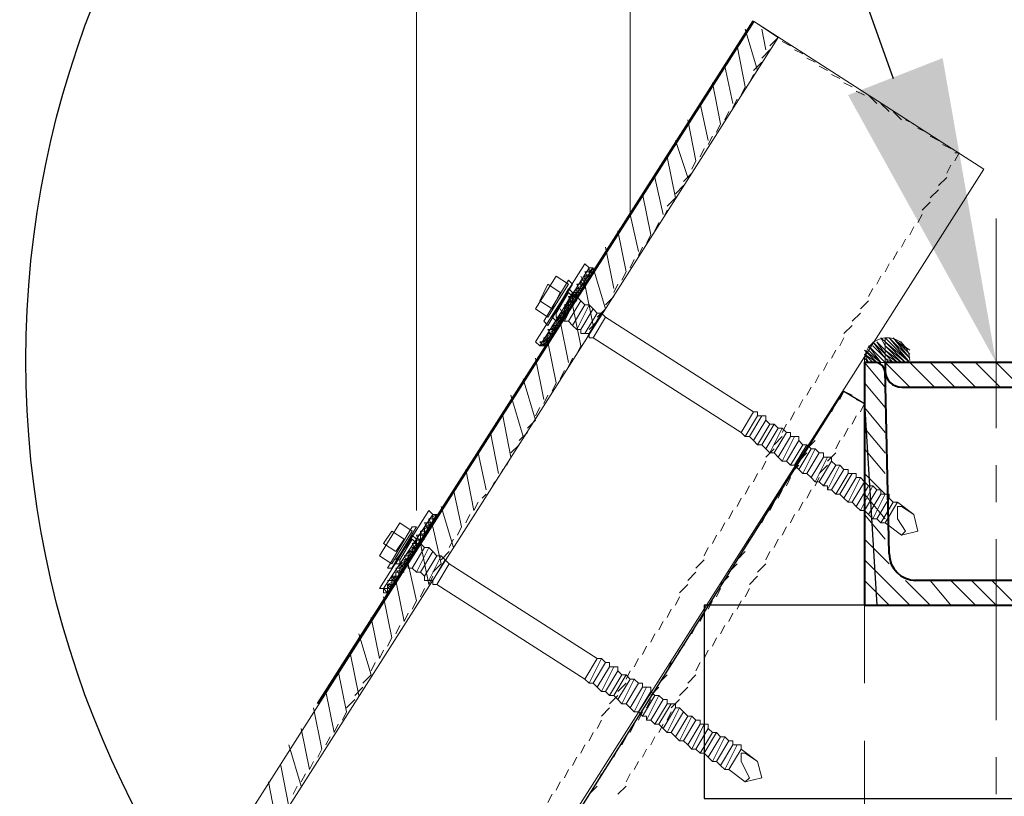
# Model space of a CAD drawing. Header units: millimetres. Extents: x 2063114 to 14983986, y -126020516 to 213791.
# Tile 299 of 656: x 2372117 to 2372741, y -1184413 to -1183921. Entities that reach past the tile are written whole.
import ezdxf

# ---------------------------------------------------------------- set-up
doc = ezdxf.new("R2010")
doc.units = ezdxf.units.MM
doc.layers.add('PDF2_Geometry', color=7, linetype='Continuous')
doc.layers.add('PDF2_Solid Fills', color=7, linetype='Continuous')

msp = doc.modelspace()

# ---------------------------------------------------------------- linework, layer by layer
at = {"layer": 'PDF2_Geometry', "linetype": 'ByBlock', "lineweight": 25}
for points in [[(2372032.08664, -1182891.79307), (2372290.18649, -1182891.79307), (2372670.81859, -1183958.08436)], [(2370418.31082, -1187675.765), (2372639.53376, -1184156.22162), (2372652.56911, -1184164.04283), (2372660.39031, -1184291.78922)]]:
    msp.add_lwpolyline(points, dxfattribs=at)
at = {"layer": 'PDF2_Geometry', "linetype": 'ByBlock', "lineweight": 13}
for points in [[(2372503.96616, -1184044.11765), (2372503.96616, -1183168.1424), (2372368.39857, -1183168.1424), (2372368.39857, -1184231.82663)], [(2372597.82065, -1183932.01367), (2372592.60651, -1183937.22781)], [(2372605.64186, -1183937.22781), (2372600.42772, -1183934.62074)], [(2372592.60651, -1183939.83488), (2372587.39238, -1183945.04902)], [(2372613.46307, -1183942.44195), (2372608.24893, -1183939.83488)], [(2372587.39238, -1183947.65609), (2372582.17824, -1183952.87022)], [(2372621.28428, -1183947.65609), (2372616.07014, -1183945.04902)], [(2372629.10548, -1183952.87022), (2372623.89134, -1183950.26316)], [(2372582.17824, -1183955.47729), (2372579.57117, -1183960.69143)], [(2372636.92669, -1183958.08436), (2372631.71255, -1183955.47729)], [(2372644.7479, -1183963.2985), (2372639.53376, -1183960.69143)], [(2372576.9641, -1183963.2985), (2372574.35703, -1183968.51264)], [(2372652.56911, -1183968.51264), (2372647.35497, -1183965.90557)], [(2372571.74996, -1183971.11971), (2372569.14289, -1183976.33385)], [(2372660.39031, -1183973.72678), (2372655.17617, -1183968.51264)], [(2372668.21152, -1183978.94092), (2372662.99738, -1183973.72678)], [(2372566.53582, -1183978.94092), (2372563.92875, -1183984.15506)], [(2372676.03273, -1183984.15506), (2372670.81859, -1183978.94092)], [(2372683.85394, -1183986.76212), (2372678.6398, -1183984.15506)], [(2372561.32168, -1183986.76212), (2372558.71461, -1183991.97626)], [(2372691.67514, -1183991.97626), (2372686.461, -1183989.36919)], [(2372556.10755, -1183994.58333), (2372553.50048, -1183999.79747)], [(2372699.49635, -1183997.1904), (2372694.28221, -1183994.58333)], [(2372550.89341, -1184002.40454), (2372548.28634, -1184007.61868)], [(2372707.31756, -1184002.40454), (2372702.10342, -1183999.79747)], [(2372709.92463, -1184010.22575), (2372712.5317, -1184005.01161), (2372709.92463, -1184005.01161)], [(2372545.67927, -1184010.22575), (2372543.0722, -1184015.43989)], [(2372704.71049, -1184018.04695), (2372707.31756, -1184012.83282)], [(2372543.0722, -1184018.04695), (2372537.85806, -1184023.26109)], [(2372699.49635, -1184025.86816), (2372704.71049, -1184020.65402)], [(2372537.85806, -1184025.86816), (2372532.64392, -1184031.0823)], [(2372694.28221, -1184033.68937), (2372699.49635, -1184028.47523)], [(2372532.64392, -1184033.68937), (2372527.42978, -1184038.90351)], [(2372689.06807, -1184041.51058), (2372694.28221, -1184036.29644)], [(2372527.42978, -1184041.51058), (2372524.82272, -1184046.72472)], [(2372686.461, -1184049.33178), (2372689.06807, -1184044.11765)], [(2372522.21565, -1184049.33178), (2372519.60858, -1184054.54592)], [(2372681.24687, -1184057.15299), (2372683.85394, -1184051.93885)], [(2372517.00151, -1184057.15299), (2372514.39444, -1184062.36713)], [(2372676.03273, -1184064.9742), (2372678.6398, -1184059.76006)], [(2372511.78737, -1184064.9742), (2372509.1803, -1184070.18834)], [(2372670.81859, -1184072.79541), (2372673.42566, -1184067.58127)], [(2372506.57323, -1184072.79541), (2372503.96616, -1184078.00955)], [(2372665.60445, -1184080.61661), (2372668.21152, -1184075.40248)], [(2372501.35909, -1184080.61661), (2372498.75202, -1184085.83075)], [(2372660.39031, -1184088.43782), (2372662.99738, -1184083.22368)], [(2372496.14495, -1184088.43782), (2372493.53789, -1184093.65196)], [(2372655.17617, -1184096.25903), (2372657.78324, -1184091.04489)], [(2372493.53789, -1184096.25903), (2372488.32375, -1184101.47317)], [(2372649.96204, -1184104.08024), (2372655.17617, -1184098.8661)], [(2372488.32375, -1184104.08024), (2372483.10961, -1184109.29438)], [(2372644.7479, -1184111.90144), (2372649.96204, -1184106.68731)], [(2372483.10961, -1184111.90144), (2372477.89547, -1184117.11558)], [(2372639.53376, -1184119.72265), (2372644.7479, -1184114.50851)], [(2372477.89547, -1184119.72265), (2372475.2884, -1184124.93679)], [(2372636.92669, -1184127.54386), (2372639.53376, -1184122.32972)], [(2372472.68133, -1184127.54386), (2372470.07426, -1184132.758)], [(2372631.71255, -1184135.36507), (2372634.31962, -1184130.15093)], [(2372467.46719, -1184135.36507), (2372464.86012, -1184140.57921)], [(2372626.49841, -1184143.18627), (2372629.10548, -1184137.97214)], [(2372462.25306, -1184143.18627), (2372459.64599, -1184148.40041)], [(2372621.28428, -1184151.00748), (2372623.89134, -1184145.79334)], [(2372457.03892, -1184151.00748), (2372454.43185, -1184156.22162)], [(2372616.07014, -1184158.82869), (2372618.67721, -1184153.61455)], [(2372451.82478, -1184158.82869), (2372449.21771, -1184164.04283)], [(2372610.856, -1184166.6499), (2372613.46307, -1184161.43576)], [(2372446.61064, -1184166.6499), (2372444.00357, -1184171.86404)], [(2372605.64186, -1184174.4711), (2372608.24893, -1184169.25697)], [(2372444.00357, -1184174.4711), (2372438.78943, -1184179.68524)], [(2372600.42772, -1184182.29231), (2372603.03479, -1184177.07817)], [(2372438.78943, -1184182.29231), (2372433.57529, -1184187.50645)], [(2372595.21358, -1184190.11352), (2372600.42772, -1184184.89938)], [(2372433.57529, -1184190.11352), (2372428.36116, -1184195.32766)], [(2372428.36116, -1184197.93473), (2372425.75409, -1184203.14887)], [(2372589.99945, -1184197.93473), (2372595.21358, -1184192.72059)], [(2372587.39238, -1184205.75593), (2372589.99945, -1184200.5418)], [(2372423.14702, -1184205.75593), (2372420.53995, -1184210.97007)], [(2372582.17824, -1184213.57714), (2372584.78531, -1184208.363)], [(2372417.93288, -1184213.57714), (2372415.32581, -1184218.79128)], [(2372576.9641, -1184221.39835), (2372579.57117, -1184216.18421)], [(2372412.71874, -1184221.39835), (2372410.11167, -1184224.00542)], [(2372407.5046, -1184226.61249), (2372404.89753, -1184231.82663)], [(2372571.74996, -1184229.21956), (2372574.35703, -1184224.00542)], [(2372402.29046, -1184234.4337), (2372399.6834, -1184239.64783)], [(2372566.53582, -1184237.04076), (2372569.14289, -1184231.82663)], [(2372397.07633, -1184242.2549), (2372394.46926, -1184247.46904)], [(2372561.32168, -1184244.86197), (2372563.92875, -1184239.64783)], [(2372556.10755, -1184252.68318), (2372558.71461, -1184247.46904)], [(2372391.86219, -1184250.07611), (2372389.25512, -1184255.29025)], [(2372389.25512, -1184257.89732), (2372384.04098, -1184263.11146)], [(2372550.89341, -1184260.50439), (2372553.50048, -1184255.29025)], [(2372384.04098, -1184265.71853), (2372378.82684, -1184270.93266)], [(2372545.67927, -1184268.32559), (2372550.89341, -1184263.11146)], [(2372378.82684, -1184273.53973), (2372376.21977, -1184278.75387)], [(2372540.46513, -1184276.1468), (2372545.67927, -1184270.93266)], [(2372535.25099, -1184283.96801), (2372540.46513, -1184278.75387)], [(2372373.6127, -1184281.36094), (2372371.00563, -1184286.57508)], [(2372368.39857, -1184289.18215), (2372365.7915, -1184294.39629)], [(2372532.64392, -1184291.78922), (2372535.25099, -1184286.57508)], [(2372363.18443, -1184297.00336), (2372360.57736, -1184302.21749)], [(2372527.42978, -1184299.61042), (2372530.03685, -1184294.39629)], [(2372357.97029, -1184304.82456), (2372355.36322, -1184310.0387)], [(2372522.21565, -1184307.43163), (2372524.82272, -1184302.21749)], [(2372517.00151, -1184315.25284), (2372519.60858, -1184310.0387)], [(2372352.75615, -1184312.64577), (2372350.14908, -1184317.85991)], [(2372347.54201, -1184320.46698), (2372344.93494, -1184325.68112)], [(2372511.78737, -1184323.07405), (2372514.39444, -1184317.85991)], [(2372342.32787, -1184328.28819), (2372339.7208, -1184333.50232)], [(2372506.57323, -1184330.89525), (2372509.1803, -1184325.68112)], [(2372339.7208, -1184336.10939), (2372334.50667, -1184341.32353)], [(2372501.35909, -1184338.71646), (2372503.96616, -1184333.50232)], [(2372496.14495, -1184346.53767), (2372501.35909, -1184341.32353)], [(2372334.50667, -1184343.9306), (2372329.29253, -1184349.14474)], [(2372329.29253, -1184351.75181), (2372324.07839, -1184356.96595)], [(2372490.93082, -1184354.35888), (2372496.14495, -1184349.14474)], [(2372324.07839, -1184359.57302), (2372321.47132, -1184364.78715)], [(2372485.71668, -1184362.18009), (2372490.93082, -1184356.96595)], [(2372318.86425, -1184367.39422), (2372316.25718, -1184372.60836)], [(2372483.10961, -1184370.00129), (2372485.71668, -1184364.78715)], [(2372477.89547, -1184377.8225), (2372480.50254, -1184372.60836)], [(2372313.65011, -1184375.21543), (2372311.04304, -1184380.42957)], [(2372308.43597, -1184383.03664), (2372305.82891, -1184388.25078)], [(2372472.68133, -1184385.64371), (2372475.2884, -1184380.42957)], [(2372303.22184, -1184390.85785), (2372300.61477, -1184396.07198)], [(2372467.46719, -1184393.46492), (2372470.07426, -1184388.25078)], [(2372298.0077, -1184398.67905), (2372295.40063, -1184403.89319)], [(2372462.25306, -1184401.28612), (2372464.86012, -1184396.07198)], [(2372457.03892, -1184409.10733), (2372459.64599, -1184403.89319)], [(2372292.79356, -1184406.50026), (2372290.18649, -1184411.7144)], [(2372451.82478, -1184416.92854), (2372454.43185, -1184411.7144)]]:
    msp.add_lwpolyline(points, dxfattribs=at)
for points in [[(2372582.17824, -1183921.58539), (2370267.12254, -1187558.44689), (2370413.08582, -1187654.90845), (2372728.17411, -1184015.43989)], [(2372582.17824, -1183921.58539), (2370267.12254, -1187558.44689), (2370282.73236, -1187568.87517), (2372597.82065, -1183932.01367)]]:
    msp.add_lwpolyline(points, close=True, dxfattribs=at)
at = {"layer": 'PDF2_Geometry', "linetype": 'ByBlock', "lineweight": 60}
msp.add_lwpolyline([(2372582.17824, -1183921.58539), (2372305.82891, -1184354.35888)], dxfattribs=at)
at = {"layer": 'PDF2_Geometry', "linetype": 'ByBlock', "lineweight": 0}
for points in [[(2372584.78531, -1183952.87022), (2372576.9641, -1183926.79953)], [(2372589.99945, -1183939.83488), (2372587.39238, -1183926.79953)], [(2372576.9641, -1183963.2985), (2372571.74996, -1183937.22781)], [(2372569.14289, -1183973.72678), (2372563.92875, -1183950.26316)], [(2372561.32168, -1183986.76212), (2372556.10755, -1183960.69143)], [(2372553.50048, -1183997.1904), (2372548.28634, -1183973.72678)], [(2372545.67927, -1184010.22575), (2372540.46513, -1183984.15506)], [(2372540.46513, -1184020.65402), (2372532.64392, -1183997.1904)], [(2372532.64392, -1184033.68937), (2372527.42978, -1184007.61868)], [(2372524.82272, -1184044.11765), (2372519.60858, -1184020.65402)], [(2372517.00151, -1184057.15299), (2372511.78737, -1184031.0823)], [(2372509.1803, -1184067.58127), (2372503.96616, -1184044.11765)], [(2372501.35909, -1184080.61661), (2372496.14495, -1184054.54592)], [(2372493.53789, -1184091.04489), (2372488.32375, -1184064.9742)], [(2372477.89547, -1184078.00955), (2372480.50254, -1184078.00955), (2372477.89547, -1184080.61661)], [(2372488.32375, -1184104.08024), (2372480.50254, -1184078.00955), (2372480.50254, -1184080.61661)], [(2372480.50254, -1184114.50851), (2372475.2884, -1184088.43782), (2372470.07426, -1184091.04489), (2372472.68133, -1184091.04489), (2372467.46719, -1184093.65196), (2372472.68133, -1184093.65196), (2372470.07426, -1184088.43782), (2372475.2884, -1184088.43782), (2372472.68133, -1184088.43782), (2372472.68133, -1184091.04489), (2372472.68133, -1184085.83075), (2372475.2884, -1184091.04489)], [(2372472.68133, -1184085.83075), (2372475.2884, -1184085.83075), (2372475.2884, -1184083.22368), (2372475.2884, -1184088.43782), (2372472.68133, -1184083.22368)], [(2372472.68133, -1184127.54386), (2372467.46719, -1184101.47317), (2372462.25306, -1184101.47317), (2372467.46719, -1184098.8661), (2372464.86012, -1184098.8661), (2372470.07426, -1184098.8661), (2372467.46719, -1184093.65196), (2372470.07426, -1184096.25903), (2372470.07426, -1184091.04489), (2372470.07426, -1184093.65196), (2372467.46719, -1184096.25903), (2372470.07426, -1184096.25903), (2372464.86012, -1184096.25903), (2372467.46719, -1184101.47317), (2372467.46719, -1184096.25903)], [(2372464.86012, -1184093.65196), (2372457.03892, -1184106.68731), (2372464.86012, -1184093.65196)], [(2372467.46719, -1184093.65196), (2372467.46719, -1184098.8661)], [(2372459.64599, -1184106.68731), (2372462.25306, -1184106.68731), (2372462.25306, -1184104.08024), (2372462.25306, -1184109.29438), (2372459.64599, -1184104.08024)], [(2372464.86012, -1184137.97214), (2372459.64599, -1184111.90144), (2372457.03892, -1184109.29438), (2372459.64599, -1184114.50851), (2372454.43185, -1184114.50851), (2372459.64599, -1184111.90144), (2372457.03892, -1184111.90144), (2372459.64599, -1184109.29438)], [(2372457.03892, -1184109.29438), (2372462.25306, -1184109.29438), (2372457.03892, -1184109.29438)], [(2372459.64599, -1184106.68731), (2372459.64599, -1184111.90144), (2372459.64599, -1184106.68731)], [(2372451.82478, -1184117.11558), (2372454.43185, -1184122.32972), (2372451.82478, -1184117.11558)], [(2372451.82478, -1184117.11558), (2372457.03892, -1184117.11558), (2372451.82478, -1184119.72265), (2372454.43185, -1184119.72265), (2372451.82478, -1184119.72265)], [(2372454.43185, -1184119.72265), (2372449.21771, -1184122.32972), (2372454.43185, -1184122.32972)], [(2372662.99738, -1184122.32972), (2372665.60445, -1184124.93679), (2372665.60445, -1184122.32972), (2372665.60445, -1184124.93679), (2372681.24687, -1184137.97214), (2372665.60445, -1184124.93679), (2372678.6398, -1184137.97214), (2372665.60445, -1184127.54386), (2372678.6398, -1184137.97214)], [(2372665.60445, -1184137.97214), (2372665.60445, -1184122.32972), (2372665.60445, -1184137.97214), (2372668.21152, -1184137.97214), (2372665.60445, -1184135.36507), (2372668.21152, -1184137.97214)], [(2372668.21152, -1184122.32972), (2372681.24687, -1184135.36507), (2372670.81859, -1184122.32972), (2372681.24687, -1184135.36507)], [(2372670.81859, -1184122.32972), (2372681.24687, -1184132.758), (2372673.42566, -1184124.93679), (2372681.24687, -1184130.15093)], [(2372446.61064, -1184127.54386), (2372451.82478, -1184124.93679), (2372446.61064, -1184124.93679), (2372449.21771, -1184127.54386)], [(2372457.03892, -1184151.00748), (2372451.82478, -1184124.93679)], [(2372696.88928, -1184153.61455), (2372681.24687, -1184137.97214), (2372665.60445, -1184137.97214), (2372655.17617, -1184127.54386), (2372665.60445, -1184137.97214), (2372655.17617, -1184127.54386), (2372665.60445, -1184137.97214), (2372655.17617, -1184127.54386), (2372662.99738, -1184137.97214), (2372655.17617, -1184130.15093), (2372662.99738, -1184137.97214), (2372652.56911, -1184130.15093), (2372660.39031, -1184137.97214), (2372652.56911, -1184130.15093), (2372660.39031, -1184137.97214), (2372652.56911, -1184132.758)], [(2372657.78324, -1184127.54386), (2372665.60445, -1184135.36507), (2372657.78324, -1184124.93679), (2372665.60445, -1184135.36507), (2372657.78324, -1184124.93679), (2372665.60445, -1184132.758), (2372657.78324, -1184124.93679), (2372665.60445, -1184132.758), (2372660.39031, -1184124.93679), (2372665.60445, -1184130.15093), (2372660.39031, -1184124.93679), (2372665.60445, -1184130.15093), (2372660.39031, -1184124.93679)], [(2372678.6398, -1184130.15093), (2372676.03273, -1184124.93679)], [(2372449.21771, -1184161.43576), (2372444.00357, -1184135.36507)], [(2372657.78324, -1184137.97214), (2372652.56911, -1184132.758), (2372657.78324, -1184137.97214), (2372652.56911, -1184132.758), (2372655.17617, -1184137.97214), (2372652.56911, -1184135.36507), (2372655.17617, -1184137.97214), (2372652.56911, -1184135.36507)], [(2372652.56911, -1184137.97214), (2372652.56911, -1184135.36507), (2372652.56911, -1184137.97214)], [(2372681.24687, -1184153.61455), (2372665.60445, -1184137.97214), (2372652.56911, -1184137.97214), (2372665.60445, -1184153.61455)], [(2372709.92463, -1184153.61455), (2372694.28221, -1184137.97214)], [(2372722.95997, -1184153.61455), (2372707.31756, -1184137.97214)], [(2372738.60239, -1184153.61455), (2372722.95997, -1184137.97214)], [(2372751.63773, -1184153.61455), (2372735.99532, -1184137.97214)], [(2372444.00357, -1184174.4711), (2372436.18236, -1184148.40041)], [(2372652.56911, -1184151.00748), (2372665.60445, -1184166.6499)], [(2372436.18236, -1184184.89938), (2372428.36116, -1184158.82869)], [(2372636.92669, -1184161.43576), (2372639.53376, -1184156.22162), (2372644.7479, -1184158.82869)], [(2372647.35497, -1184161.43576), (2372652.56911, -1184164.04283), (2372649.96204, -1184169.25697)], [(2372631.71255, -1184169.25697), (2372634.31962, -1184164.04283)], [(2372652.56911, -1184166.6499), (2372665.60445, -1184182.29231)], [(2372428.36116, -1184197.93473), (2372423.14702, -1184171.86404)], [(2372626.49841, -1184177.07817), (2372629.10548, -1184171.86404)], [(2372647.35497, -1184171.86404), (2372644.7479, -1184177.07817)], [(2372621.28428, -1184184.89938), (2372623.89134, -1184179.68524)], [(2372642.14083, -1184179.68524), (2372639.53376, -1184184.89938)], [(2372652.56911, -1184179.68524), (2372665.60445, -1184195.32766)], [(2372420.53995, -1184208.363), (2372415.32581, -1184182.29231)], [(2372616.07014, -1184192.72059), (2372621.28428, -1184187.50645)], [(2372636.92669, -1184187.50645), (2372634.31962, -1184192.72059)], [(2372412.71874, -1184218.79128), (2372407.5046, -1184195.32766)], [(2372610.856, -1184200.5418), (2372616.07014, -1184195.32766)], [(2372634.31962, -1184195.32766), (2372629.10548, -1184200.5418)], [(2372652.56911, -1184192.72059), (2372665.60445, -1184208.363)], [(2372605.64186, -1184208.363), (2372610.856, -1184203.14887)], [(2372629.10548, -1184203.14887), (2372623.89134, -1184208.363)], [(2372404.89753, -1184231.82663), (2372399.6834, -1184205.75593)], [(2372603.03479, -1184216.18421), (2372605.64186, -1184210.97007)], [(2372623.89134, -1184210.97007), (2372621.28428, -1184216.18421)], [(2372652.56911, -1184208.363), (2372665.60445, -1184221.39835)], [(2372397.07633, -1184242.2549), (2372391.86219, -1184218.79128)], [(2372597.82065, -1184224.00542), (2372600.42772, -1184218.79128)], [(2372618.67721, -1184218.79128), (2372616.07014, -1184224.00542)], [(2372652.56911, -1184221.39835), (2372665.60445, -1184237.04076)], [(2372391.86219, -1184255.29025), (2372384.04098, -1184229.21956)], [(2372592.60651, -1184231.82663), (2372595.21358, -1184226.61249)], [(2372613.46307, -1184226.61249), (2372610.856, -1184231.82663)], [(2372683.85394, -1184234.4337), (2372673.42566, -1184226.61249), (2372665.60445, -1184239.64783), (2372676.03273, -1184247.46904)], [(2372378.82684, -1184237.04076), (2372378.82684, -1184234.4337), (2372378.82684, -1184239.64783), (2372378.82684, -1184234.4337), (2372381.43391, -1184234.4337), (2372376.21977, -1184237.04076), (2372381.43391, -1184237.04076), (2372376.21977, -1184237.04076)], [(2372381.43391, -1184234.4337), (2372381.43391, -1184237.04076)], [(2372587.39238, -1184239.64783), (2372589.99945, -1184234.4337)], [(2372608.24893, -1184234.4337), (2372605.64186, -1184239.64783)], [(2372652.56911, -1184234.4337), (2372665.60445, -1184250.07611)], [(2372371.00563, -1184247.46904), (2372371.00563, -1184252.68318), (2372368.39857, -1184247.46904), (2372373.6127, -1184247.46904), (2372371.00563, -1184247.46904), (2372376.21977, -1184244.86197), (2372371.00563, -1184244.86197), (2372376.21977, -1184242.2549), (2372373.6127, -1184242.2549), (2372378.82684, -1184239.64783)], [(2372384.04098, -1184265.71853), (2372378.82684, -1184242.2549), (2372376.21977, -1184237.04076), (2372376.21977, -1184242.2549), (2372376.21977, -1184239.64783), (2372378.82684, -1184239.64783), (2372373.6127, -1184239.64783), (2372376.21977, -1184244.86197)], [(2372582.17824, -1184247.46904), (2372584.78531, -1184242.2549)], [(2372603.03479, -1184242.2549), (2372600.42772, -1184247.46904)], [(2372365.7915, -1184252.68318), (2372368.39857, -1184257.89732), (2372363.18443, -1184257.89732), (2372368.39857, -1184255.29025), (2372365.7915, -1184255.29025), (2372371.00563, -1184252.68318), (2372365.7915, -1184252.68318), (2372371.00563, -1184250.07611), (2372368.39857, -1184250.07611), (2372373.6127, -1184250.07611), (2372371.00563, -1184244.86197), (2372371.00563, -1184250.07611)], [(2372376.21977, -1184278.75387), (2372371.00563, -1184252.68318)], [(2372576.9641, -1184255.29025), (2372579.57117, -1184250.07611)], [(2372597.82065, -1184250.07611), (2372595.21358, -1184255.29025)], [(2372652.56911, -1184250.07611), (2372668.21152, -1184265.71853)], [(2372365.7915, -1184260.50439), (2372360.57736, -1184263.11146), (2372363.18443, -1184263.11146), (2372357.97029, -1184265.71853), (2372363.18443, -1184265.71853)], [(2372368.39857, -1184289.18215), (2372363.18443, -1184265.71853), (2372360.57736, -1184260.50439)], [(2372360.57736, -1184260.50439), (2372365.7915, -1184260.50439), (2372360.57736, -1184260.50439)], [(2372363.18443, -1184260.50439), (2372363.18443, -1184263.11146)], [(2372571.74996, -1184263.11146), (2372576.9641, -1184257.89732)], [(2372592.60651, -1184257.89732), (2372589.99945, -1184263.11146)], [(2372357.97029, -1184268.32559), (2372360.57736, -1184265.71853), (2372360.57736, -1184263.11146), (2372360.57736, -1184268.32559), (2372357.97029, -1184265.71853), (2372357.97029, -1184270.93266), (2372357.97029, -1184268.32559), (2372357.97029, -1184273.53973), (2372355.36322, -1184268.32559), (2372360.57736, -1184268.32559), (2372355.36322, -1184270.93266), (2372360.57736, -1184270.93266)], [(2372566.53582, -1184270.93266), (2372571.74996, -1184265.71853)], [(2372589.99945, -1184265.71853), (2372584.78531, -1184270.93266)], [(2372652.56911, -1184263.11146), (2372681.24687, -1184291.78922)], [(2372360.57736, -1184302.21749), (2372355.36322, -1184276.1468), (2372352.75615, -1184273.53973), (2372352.75615, -1184278.75387), (2372352.75615, -1184276.1468), (2372352.75615, -1184281.36094), (2372350.14908, -1184278.75387), (2372350.14908, -1184283.96801), (2372350.14908, -1184278.75387)], [(2372352.75615, -1184273.53973), (2372357.97029, -1184273.53973), (2372352.75615, -1184273.53973)], [(2372352.75615, -1184276.1468), (2372355.36322, -1184273.53973)], [(2372355.36322, -1184270.93266), (2372355.36322, -1184276.1468), (2372355.36322, -1184270.93266)], [(2372355.36322, -1184270.93266), (2372357.97029, -1184270.93266)], [(2372561.32168, -1184278.75387), (2372566.53582, -1184273.53973)], [(2372584.78531, -1184273.53973), (2372579.57117, -1184278.75387)], [(2372350.14908, -1184276.1468), (2372355.36322, -1184276.1468), (2372350.14908, -1184278.75387), (2372355.36322, -1184278.75387)], [(2372350.14908, -1184281.36094), (2372352.75615, -1184278.75387)], [(2372652.56911, -1184276.1468), (2372668.21152, -1184291.78922)], [(2372678.6398, -1184276.1468), (2372694.28221, -1184291.78922)], [(2372694.28221, -1184276.1468), (2372707.31756, -1184291.78922)], [(2372707.31756, -1184276.1468), (2372722.95997, -1184291.78922)], [(2372720.3529, -1184276.1468), (2372735.99532, -1184291.78922)], [(2372733.38825, -1184276.1468), (2372749.03066, -1184291.78922)], [(2372347.54201, -1184281.36094), (2372352.75615, -1184281.36094), (2372347.54201, -1184281.36094)], [(2372558.71461, -1184286.57508), (2372561.32168, -1184281.36094)], [(2372579.57117, -1184281.36094), (2372576.9641, -1184286.57508)], [(2372352.75615, -1184312.64577), (2372347.54201, -1184286.57508)], [(2372553.50048, -1184294.39629), (2372556.10755, -1184289.18215)], [(2372574.35703, -1184289.18215), (2372571.74996, -1184294.39629)], [(2372652.56911, -1184289.18215), (2372652.56911, -1184291.78922), (2372652.56911, -1184341.32353)], [(2372548.28634, -1184302.21749), (2372550.89341, -1184297.00336)], [(2372569.14289, -1184297.00336), (2372566.53582, -1184302.21749)], [(2372344.93494, -1184325.68112), (2372339.7208, -1184299.61042)], [(2372543.0722, -1184310.0387), (2372545.67927, -1184304.82456)], [(2372563.92875, -1184304.82456), (2372561.32168, -1184310.0387)], [(2372339.7208, -1184336.10939), (2372331.8996, -1184310.0387)], [(2372537.85806, -1184317.85991), (2372540.46513, -1184312.64577)], [(2372558.71461, -1184312.64577), (2372556.10755, -1184317.85991)], [(2372331.8996, -1184349.14474), (2372326.68546, -1184323.07405)], [(2372532.64392, -1184325.68112), (2372535.25099, -1184320.46698)], [(2372553.50048, -1184320.46698), (2372550.89341, -1184325.68112)], [(2372527.42978, -1184333.50232), (2372530.03685, -1184328.28819)], [(2372548.28634, -1184328.28819), (2372545.67927, -1184333.50232)], [(2372324.07839, -1184359.57302), (2372318.86425, -1184333.50232)], [(2372522.21565, -1184341.32353), (2372527.42978, -1184336.10939)], [(2372545.67927, -1184336.10939), (2372540.46513, -1184341.32353)], [(2372316.25718, -1184372.60836), (2372311.04304, -1184346.53767)], [(2372517.00151, -1184349.14474), (2372522.21565, -1184343.9306)], [(2372540.46513, -1184343.9306), (2372535.25099, -1184349.14474)], [(2372514.39444, -1184356.96595), (2372517.00151, -1184351.75181)], [(2372535.25099, -1184351.75181), (2372530.03685, -1184356.96595)], [(2372308.43597, -1184383.03664), (2372303.22184, -1184356.96595)], [(2372509.1803, -1184364.78715), (2372511.78737, -1184359.57302)], [(2372530.03685, -1184359.57302), (2372527.42978, -1184364.78715)], [(2372503.96616, -1184372.60836), (2372506.57323, -1184367.39422)], [(2372524.82272, -1184367.39422), (2372522.21565, -1184372.60836)], [(2372300.61477, -1184396.07198), (2372295.40063, -1184370.00129)], [(2372498.75202, -1184380.42957), (2372501.35909, -1184375.21543)], [(2372519.60858, -1184375.21543), (2372517.00151, -1184380.42957)], [(2372652.56911, -1184427.35681), (2372652.56911, -1184377.8225)], [(2372295.40063, -1184406.50026), (2372287.57942, -1184380.42957)], [(2372493.53789, -1184388.25078), (2372496.14495, -1184383.03664)], [(2372514.39444, -1184383.03664), (2372511.78737, -1184388.25078)], [(2372584.78531, -1184390.85785), (2372574.35703, -1184383.03664), (2372566.53582, -1184396.07198), (2372576.9641, -1184403.89319)], [(2372488.32375, -1184396.07198), (2372490.93082, -1184390.85785)], [(2372509.1803, -1184390.85785), (2372506.57323, -1184396.07198)], [(2372287.57942, -1184419.53561), (2372282.36528, -1184393.46492)], [(2372483.10961, -1184403.89319), (2372485.71668, -1184398.67905)], [(2372503.96616, -1184398.67905), (2372501.35909, -1184403.89319)], [(2372279.75821, -1184429.96388), (2372274.54408, -1184403.89319)], [(2372477.89547, -1184411.7144), (2372483.10961, -1184406.50026)], [(2372501.35909, -1184406.50026), (2372496.14495, -1184411.7144)]]:
    msp.add_lwpolyline(points, dxfattribs=at)
at = {"layer": 'PDF2_Geometry', "linetype": 'ByBlock', "lineweight": 9}
for points in [[(2372735.99532, -1184046.72472), (2372735.99532, -1184179.68524)], [(2372735.99532, -1184203.14887), (2372735.99532, -1184226.61249)], [(2372735.99532, -1184250.07611), (2372735.99532, -1184364.78715)], [(2372735.99532, -1184388.25078), (2372735.99532, -1184411.7144)]]:
    msp.add_lwpolyline(points, dxfattribs=at)
at = {"layer": 'PDF2_Geometry', "linetype": 'ByBlock', "lineweight": 0}
for points in [[(2372477.89547, -1184078.00955), (2372446.61064, -1184127.54386), (2372444.00357, -1184124.93679), (2372475.2884, -1184075.40248)], [(2372480.50254, -1184078.00955), (2372449.21771, -1184127.54386), (2372446.61064, -1184127.54386), (2372477.89547, -1184078.00955)], [(2372477.89547, -1184080.61661), (2372477.89547, -1184078.00955), (2372477.89547, -1184083.22368)], [(2372464.86012, -1184088.43782), (2372451.82478, -1184109.29438), (2372444.00357, -1184104.08024), (2372457.03892, -1184083.22368)], [(2372467.46719, -1184088.43782), (2372451.82478, -1184114.50851), (2372449.21771, -1184111.90144), (2372464.86012, -1184085.83075)], [(2372477.89547, -1184085.83075), (2372472.68133, -1184085.83075), (2372477.89547, -1184083.22368), (2372475.2884, -1184083.22368), (2372480.50254, -1184080.61661), (2372475.2884, -1184080.61661)], [(2372459.64599, -1184093.65196), (2372454.43185, -1184104.08024), (2372446.61064, -1184098.8661), (2372451.82478, -1184088.43782)], [(2372457.03892, -1184111.90144), (2372454.43185, -1184109.29438), (2372464.86012, -1184091.04489), (2372467.46719, -1184093.65196)], [(2372464.86012, -1184093.65196), (2372467.46719, -1184096.25903), (2372459.64599, -1184109.29438), (2372457.03892, -1184109.29438), (2372457.03892, -1184106.68731)], [(2372459.64599, -1184111.90144), (2372457.03892, -1184111.90144), (2372467.46719, -1184093.65196), (2372470.07426, -1184093.65196)], [(2372470.07426, -1184096.25903), (2372462.25306, -1184111.90144), (2372459.64599, -1184109.29438), (2372467.46719, -1184096.25903)], [(2372464.86012, -1184106.68731), (2372459.64599, -1184106.68731), (2372464.86012, -1184104.08024), (2372462.25306, -1184104.08024), (2372464.86012, -1184101.47317), (2372464.86012, -1184098.8661), (2372464.86012, -1184104.08024), (2372462.25306, -1184101.47317)], [(2372470.07426, -1184096.25903), (2372472.68133, -1184098.8661), (2372464.86012, -1184111.90144), (2372462.25306, -1184111.90144)], [(2372475.2884, -1184101.47317), (2372467.46719, -1184114.50851), (2372464.86012, -1184111.90144), (2372472.68133, -1184098.8661)], [(2372475.2884, -1184101.47317), (2372477.89547, -1184101.47317), (2372470.07426, -1184117.11558), (2372467.46719, -1184114.50851)], [(2372480.50254, -1184104.08024), (2372472.68133, -1184117.11558), (2372470.07426, -1184117.11558), (2372477.89547, -1184101.47317)], [(2372480.50254, -1184104.08024), (2372483.10961, -1184106.68731), (2372475.2884, -1184119.72265), (2372472.68133, -1184119.72265), (2372472.68133, -1184117.11558)], [(2372485.71668, -1184106.68731), (2372477.89547, -1184119.72265), (2372475.2884, -1184119.72265), (2372483.10961, -1184106.68731)], [(2372485.71668, -1184106.68731), (2372488.32375, -1184109.29438), (2372480.50254, -1184122.32972), (2372477.89547, -1184122.32972), (2372477.89547, -1184119.72265)], [(2372582.17824, -1184169.25697), (2372574.35703, -1184182.29231), (2372480.50254, -1184122.32972), (2372488.32375, -1184109.29438)], [(2372457.03892, -1184114.50851), (2372457.03892, -1184111.90144), (2372457.03892, -1184117.11558), (2372454.43185, -1184114.50851), (2372454.43185, -1184119.72265), (2372454.43185, -1184117.11558)], [(2372451.82478, -1184122.32972), (2372451.82478, -1184119.72265), (2372451.82478, -1184124.93679), (2372449.21771, -1184122.32972), (2372449.21771, -1184127.54386), (2372449.21771, -1184124.93679)], [(2372665.60445, -1184127.54386), (2372662.99738, -1184122.32972), (2372665.60445, -1184127.54386), (2372662.99738, -1184122.32972)], [(2372681.24687, -1184137.97214), (2372665.60445, -1184122.32972), (2372681.24687, -1184137.97214), (2372668.21152, -1184122.32972)], [(2372676.03273, -1184137.97214), (2372665.60445, -1184130.15093), (2372676.03273, -1184137.97214), (2372665.60445, -1184127.54386)], [(2372673.42566, -1184137.97214), (2372665.60445, -1184132.758), (2372673.42566, -1184137.97214), (2372665.60445, -1184130.15093)], [(2372670.81859, -1184137.97214), (2372665.60445, -1184135.36507), (2372670.81859, -1184137.97214), (2372665.60445, -1184132.758)], [(2372584.78531, -1184169.25697), (2372584.78531, -1184171.86404), (2372576.9641, -1184184.89938), (2372574.35703, -1184182.29231), (2372582.17824, -1184169.25697)], [(2372587.39238, -1184171.86404), (2372579.57117, -1184184.89938), (2372576.9641, -1184184.89938), (2372584.78531, -1184171.86404)], [(2372589.99945, -1184171.86404), (2372589.99945, -1184174.4711), (2372582.17824, -1184187.50645), (2372579.57117, -1184184.89938), (2372587.39238, -1184171.86404)], [(2372592.60651, -1184177.07817), (2372584.78531, -1184190.11352), (2372582.17824, -1184187.50645), (2372589.99945, -1184174.4711)], [(2372595.21358, -1184177.07817), (2372587.39238, -1184190.11352), (2372584.78531, -1184190.11352), (2372592.60651, -1184177.07817)], [(2372597.82065, -1184179.68524), (2372589.99945, -1184192.72059), (2372587.39238, -1184190.11352), (2372595.21358, -1184177.07817)], [(2372600.42772, -1184179.68524), (2372592.60651, -1184195.32766), (2372589.99945, -1184192.72059), (2372597.82065, -1184179.68524)], [(2372603.03479, -1184182.29231), (2372595.21358, -1184195.32766), (2372592.60651, -1184195.32766), (2372600.42772, -1184179.68524)], [(2372605.64186, -1184182.29231), (2372605.64186, -1184184.89938), (2372597.82065, -1184197.93473), (2372595.21358, -1184195.32766), (2372603.03479, -1184182.29231)], [(2372608.24893, -1184184.89938), (2372600.42772, -1184200.5418), (2372597.82065, -1184197.93473), (2372605.64186, -1184184.89938)], [(2372610.856, -1184184.89938), (2372610.856, -1184187.50645), (2372603.03479, -1184200.5418), (2372600.42772, -1184200.5418), (2372608.24893, -1184184.89938)], [(2372613.46307, -1184190.11352), (2372605.64186, -1184203.14887), (2372603.03479, -1184200.5418), (2372610.856, -1184187.50645)], [(2372616.07014, -1184190.11352), (2372608.24893, -1184203.14887), (2372605.64186, -1184203.14887), (2372613.46307, -1184190.11352)], [(2372618.67721, -1184192.72059), (2372610.856, -1184205.75593), (2372608.24893, -1184203.14887), (2372616.07014, -1184190.11352)], [(2372621.28428, -1184192.72059), (2372613.46307, -1184208.363), (2372610.856, -1184205.75593), (2372618.67721, -1184192.72059)], [(2372623.89134, -1184195.32766), (2372616.07014, -1184208.363), (2372613.46307, -1184208.363), (2372621.28428, -1184192.72059)], [(2372626.49841, -1184195.32766), (2372626.49841, -1184197.93473), (2372618.67721, -1184210.97007), (2372616.07014, -1184208.363), (2372623.89134, -1184195.32766)], [(2372629.10548, -1184197.93473), (2372621.28428, -1184213.57714), (2372618.67721, -1184210.97007), (2372626.49841, -1184197.93473)], [(2372631.71255, -1184197.93473), (2372631.71255, -1184200.5418), (2372623.89134, -1184213.57714), (2372621.28428, -1184213.57714), (2372629.10548, -1184197.93473)], [(2372634.31962, -1184203.14887), (2372626.49841, -1184216.18421), (2372623.89134, -1184213.57714), (2372631.71255, -1184200.5418)], [(2372636.92669, -1184203.14887), (2372629.10548, -1184218.79128), (2372629.10548, -1184216.18421), (2372626.49841, -1184216.18421), (2372634.31962, -1184203.14887)], [(2372639.53376, -1184205.75593), (2372631.71255, -1184218.79128), (2372629.10548, -1184218.79128), (2372636.92669, -1184203.14887)], [(2372642.14083, -1184205.75593), (2372642.14083, -1184208.363), (2372634.31962, -1184221.39835), (2372631.71255, -1184218.79128), (2372639.53376, -1184205.75593)], [(2372644.7479, -1184208.363), (2372636.92669, -1184221.39835), (2372634.31962, -1184221.39835), (2372642.14083, -1184208.363)], [(2372647.35497, -1184208.363), (2372647.35497, -1184210.97007), (2372639.53376, -1184224.00542), (2372636.92669, -1184221.39835), (2372644.7479, -1184208.363)], [(2372649.96204, -1184210.97007), (2372642.14083, -1184226.61249), (2372639.53376, -1184224.00542), (2372647.35497, -1184210.97007)], [(2372652.56911, -1184213.57714), (2372644.7479, -1184226.61249), (2372642.14083, -1184226.61249), (2372649.96204, -1184210.97007)], [(2372655.17617, -1184216.18421), (2372647.35497, -1184229.21956), (2372644.7479, -1184226.61249), (2372652.56911, -1184213.57714)], [(2372657.78324, -1184216.18421), (2372649.96204, -1184231.82663), (2372647.35497, -1184229.21956), (2372655.17617, -1184216.18421)], [(2372660.39031, -1184218.79128), (2372652.56911, -1184231.82663), (2372649.96204, -1184231.82663), (2372657.78324, -1184216.18421)], [(2372662.99738, -1184218.79128), (2372662.99738, -1184221.39835), (2372655.17617, -1184234.4337), (2372652.56911, -1184231.82663), (2372660.39031, -1184218.79128)], [(2372665.60445, -1184221.39835), (2372657.78324, -1184237.04076), (2372655.17617, -1184234.4337), (2372662.99738, -1184221.39835)], [(2372668.21152, -1184221.39835), (2372668.21152, -1184224.00542), (2372660.39031, -1184237.04076), (2372657.78324, -1184237.04076), (2372665.60445, -1184221.39835)], [(2372670.81859, -1184226.61249), (2372662.99738, -1184239.64783), (2372660.39031, -1184237.04076), (2372668.21152, -1184224.00542)], [(2372673.42566, -1184226.61249), (2372665.60445, -1184239.64783), (2372662.99738, -1184239.64783), (2372670.81859, -1184226.61249)], [(2372683.85394, -1184234.4337), (2372686.461, -1184244.86197), (2372676.03273, -1184247.46904), (2372678.6398, -1184244.86197), (2372673.42566, -1184237.04076), (2372673.42566, -1184229.21956), (2372676.03273, -1184229.21956)], [(2372378.82684, -1184234.4337), (2372347.54201, -1184281.36094), (2372344.93494, -1184281.36094), (2372376.21977, -1184231.82663)], [(2372381.43391, -1184234.4337), (2372350.14908, -1184283.96801), (2372347.54201, -1184281.36094), (2372378.82684, -1184234.4337)], [(2372365.7915, -1184244.86197), (2372352.75615, -1184265.71853), (2372344.93494, -1184260.50439), (2372357.97029, -1184239.64783)], [(2372368.39857, -1184242.2549), (2372352.75615, -1184268.32559), (2372350.14908, -1184268.32559), (2372365.7915, -1184242.2549)], [(2372373.6127, -1184244.86197), (2372373.6127, -1184242.2549), (2372373.6127, -1184247.46904)], [(2372360.57736, -1184250.07611), (2372355.36322, -1184257.89732), (2372347.54201, -1184252.68318), (2372352.75615, -1184244.86197)], [(2372357.97029, -1184265.71853), (2372355.36322, -1184265.71853), (2372365.7915, -1184247.46904), (2372368.39857, -1184250.07611)], [(2372365.7915, -1184250.07611), (2372357.97029, -1184263.11146), (2372355.36322, -1184263.11146)], [(2372365.7915, -1184250.07611), (2372368.39857, -1184252.68318), (2372360.57736, -1184265.71853), (2372357.97029, -1184265.71853), (2372357.97029, -1184263.11146)], [(2372360.57736, -1184268.32559), (2372357.97029, -1184265.71853), (2372368.39857, -1184250.07611), (2372371.00563, -1184250.07611)], [(2372371.00563, -1184252.68318), (2372363.18443, -1184265.71853), (2372360.57736, -1184265.71853), (2372368.39857, -1184252.68318)], [(2372371.00563, -1184252.68318), (2372373.6127, -1184255.29025), (2372365.7915, -1184268.32559), (2372363.18443, -1184268.32559), (2372363.18443, -1184265.71853)], [(2372368.39857, -1184252.68318), (2372368.39857, -1184250.07611), (2372368.39857, -1184255.29025)], [(2372365.7915, -1184257.89732), (2372365.7915, -1184255.29025), (2372365.7915, -1184260.50439), (2372363.18443, -1184257.89732), (2372363.18443, -1184263.11146), (2372363.18443, -1184257.89732)], [(2372376.21977, -1184255.29025), (2372368.39857, -1184270.93266), (2372365.7915, -1184268.32559), (2372373.6127, -1184255.29025)], [(2372376.21977, -1184255.29025), (2372378.82684, -1184257.89732), (2372371.00563, -1184270.93266), (2372368.39857, -1184270.93266)], [(2372381.43391, -1184260.50439), (2372373.6127, -1184273.53973), (2372371.00563, -1184270.93266), (2372378.82684, -1184257.89732)], [(2372381.43391, -1184260.50439), (2372384.04098, -1184260.50439), (2372376.21977, -1184276.1468), (2372373.6127, -1184276.1468), (2372373.6127, -1184273.53973)], [(2372386.64805, -1184263.11146), (2372378.82684, -1184276.1468), (2372376.21977, -1184276.1468), (2372384.04098, -1184260.50439)], [(2372386.64805, -1184263.11146), (2372389.25512, -1184265.71853), (2372381.43391, -1184278.75387), (2372378.82684, -1184278.75387), (2372378.82684, -1184276.1468)], [(2372483.10961, -1184325.68112), (2372475.2884, -1184338.71646), (2372381.43391, -1184278.75387), (2372389.25512, -1184265.71853)], [(2372350.14908, -1184283.96801), (2372347.54201, -1184281.36094), (2372347.54201, -1184283.96801)], [(2372485.71668, -1184325.68112), (2372477.89547, -1184341.32353), (2372475.2884, -1184338.71646), (2372483.10961, -1184325.68112)], [(2372488.32375, -1184328.28819), (2372480.50254, -1184341.32353), (2372477.89547, -1184341.32353), (2372485.71668, -1184325.68112)], [(2372490.93082, -1184328.28819), (2372490.93082, -1184330.89525), (2372483.10961, -1184343.9306), (2372480.50254, -1184341.32353), (2372488.32375, -1184328.28819)], [(2372493.53789, -1184330.89525), (2372485.71668, -1184346.53767), (2372483.10961, -1184343.9306), (2372490.93082, -1184330.89525)], [(2372496.14495, -1184330.89525), (2372496.14495, -1184333.50232), (2372488.32375, -1184346.53767), (2372485.71668, -1184346.53767), (2372493.53789, -1184330.89525)], [(2372498.75202, -1184336.10939), (2372490.93082, -1184349.14474), (2372488.32375, -1184346.53767), (2372496.14495, -1184333.50232)], [(2372501.35909, -1184336.10939), (2372493.53789, -1184349.14474), (2372490.93082, -1184349.14474), (2372498.75202, -1184336.10939)], [(2372503.96616, -1184338.71646), (2372496.14495, -1184351.75181), (2372493.53789, -1184349.14474), (2372501.35909, -1184336.10939)], [(2372506.57323, -1184338.71646), (2372498.75202, -1184354.35888), (2372496.14495, -1184351.75181), (2372503.96616, -1184338.71646)], [(2372509.1803, -1184341.32353), (2372501.35909, -1184354.35888), (2372498.75202, -1184354.35888), (2372506.57323, -1184338.71646)], [(2372511.78737, -1184341.32353), (2372511.78737, -1184343.9306), (2372503.96616, -1184356.96595), (2372501.35909, -1184354.35888), (2372509.1803, -1184341.32353)], [(2372514.39444, -1184343.9306), (2372506.57323, -1184359.57302), (2372503.96616, -1184356.96595), (2372511.78737, -1184343.9306)], [(2372517.00151, -1184343.9306), (2372517.00151, -1184346.53767), (2372509.1803, -1184359.57302), (2372506.57323, -1184359.57302), (2372514.39444, -1184343.9306)], [(2372519.60858, -1184349.14474), (2372511.78737, -1184362.18009), (2372509.1803, -1184359.57302), (2372517.00151, -1184346.53767)], [(2372522.21565, -1184349.14474), (2372514.39444, -1184364.78715), (2372514.39444, -1184362.18009), (2372511.78737, -1184362.18009), (2372519.60858, -1184349.14474)], [(2372524.82272, -1184351.75181), (2372517.00151, -1184364.78715), (2372514.39444, -1184364.78715), (2372522.21565, -1184349.14474)], [(2372527.42978, -1184351.75181), (2372527.42978, -1184354.35888), (2372519.60858, -1184367.39422), (2372517.00151, -1184364.78715), (2372524.82272, -1184351.75181)], [(2372530.03685, -1184354.35888), (2372522.21565, -1184367.39422), (2372519.60858, -1184367.39422), (2372527.42978, -1184354.35888)], [(2372532.64392, -1184354.35888), (2372532.64392, -1184356.96595), (2372524.82272, -1184370.00129), (2372522.21565, -1184367.39422), (2372530.03685, -1184354.35888)], [(2372535.25099, -1184356.96595), (2372527.42978, -1184372.60836), (2372524.82272, -1184370.00129), (2372532.64392, -1184356.96595)], [(2372537.85806, -1184359.57302), (2372530.03685, -1184372.60836), (2372527.42978, -1184372.60836), (2372535.25099, -1184356.96595)], [(2372540.46513, -1184362.18009), (2372532.64392, -1184375.21543), (2372530.03685, -1184372.60836), (2372537.85806, -1184359.57302)], [(2372543.0722, -1184362.18009), (2372535.25099, -1184377.8225), (2372532.64392, -1184375.21543), (2372540.46513, -1184362.18009)], [(2372545.67927, -1184364.78715), (2372537.85806, -1184377.8225), (2372535.25099, -1184377.8225), (2372543.0722, -1184362.18009)], [(2372548.28634, -1184364.78715), (2372548.28634, -1184367.39422), (2372540.46513, -1184380.42957), (2372537.85806, -1184377.8225), (2372545.67927, -1184364.78715)], [(2372550.89341, -1184367.39422), (2372543.0722, -1184383.03664), (2372540.46513, -1184380.42957), (2372548.28634, -1184367.39422)], [(2372553.50048, -1184367.39422), (2372553.50048, -1184370.00129), (2372545.67927, -1184383.03664), (2372543.0722, -1184383.03664), (2372550.89341, -1184367.39422)], [(2372556.10755, -1184372.60836), (2372548.28634, -1184385.64371), (2372545.67927, -1184383.03664), (2372553.50048, -1184370.00129)], [(2372558.71461, -1184372.60836), (2372550.89341, -1184385.64371), (2372548.28634, -1184385.64371), (2372556.10755, -1184372.60836)], [(2372561.32168, -1184375.21543), (2372553.50048, -1184388.25078), (2372550.89341, -1184385.64371), (2372558.71461, -1184372.60836)], [(2372563.92875, -1184375.21543), (2372556.10755, -1184390.85785), (2372553.50048, -1184388.25078), (2372561.32168, -1184375.21543)], [(2372566.53582, -1184377.8225), (2372558.71461, -1184390.85785), (2372556.10755, -1184390.85785), (2372563.92875, -1184375.21543)], [(2372569.14289, -1184377.8225), (2372569.14289, -1184380.42957), (2372561.32168, -1184393.46492), (2372558.71461, -1184390.85785), (2372566.53582, -1184377.8225)], [(2372571.74996, -1184380.42957), (2372563.92875, -1184396.07198), (2372561.32168, -1184393.46492), (2372569.14289, -1184380.42957)], [(2372574.35703, -1184380.42957), (2372574.35703, -1184383.03664), (2372566.53582, -1184396.07198), (2372563.92875, -1184396.07198), (2372571.74996, -1184380.42957)], [(2372584.78531, -1184390.85785), (2372587.39238, -1184401.28612), (2372576.9641, -1184403.89319), (2372579.57117, -1184401.28612), (2372574.35703, -1184390.85785), (2372574.35703, -1184385.64371), (2372576.9641, -1184385.64371)]]:
    msp.add_lwpolyline(points, close=True, dxfattribs=at)
msp.add_lwpolyline([(2372681.24687, -1184136.6686, 0.414772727), (2372666.90799, -1184122.32972, 0.414772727), (2372652.56911, -1184136.6686)], format="xyb", dxfattribs=at)
at = {"layer": 'PDF2_Geometry', "linetype": 'ByBlock', "lineweight": 40}
for points in [[(2372659.08678, -1184137.97214), (2372652.56911, -1184137.97214), (2372652.56911, -1184291.78922), (2372806.38619, -1184291.78922), (2372806.38619, -1184281.36094)], [(2372811.60032, -1184291.78922), (2372822.0286, -1184291.78922), (2372822.0286, -1184137.97214), (2372665.60445, -1184137.97214), (2372665.60445, -1184148.40041)], [(2372668.21152, -1184259.20085), (2372665.60445, -1184143.18627)], [(2372676.12563, -1184153.61455), (2372789.41826, -1184153.61454)], [(2372799.86851, -1184276.15937), (2372683.85394, -1184276.1468)]]:
    msp.add_lwpolyline(points, dxfattribs=at)
at = {"layer": 'PDF2_Geometry', "linetype": 'ByBlock', "lineweight": 25}
msp.add_lwpolyline([(2372550.89341, -1184291.78922), (2372550.89341, -1184414.32147), (2372921.09723, -1184414.32147), (2372921.09723, -1184291.78922)], close=True, dxfattribs=at)
msp.add_circle((2372737.33108, -1184136.63637), 616.53963, dxfattribs=at)
at = {"layer": 'PDF2_Geometry', "linetype": 'ByBlock', "lineweight": 40}
for centre, radius, start, end in [((2372659.06764, -1184144.50894), 6.53683, 0.1677051, 89.83229492), ((2372676.21107, -1184142.9997), 10.6152, 182.30300461, 269.53880872), ((2372685.17926, -1184259.17906), 16.96775, 180.07357503, 269.92642497)]:
    msp.add_arc(centre, radius, start, end, dxfattribs=at)
at = {"layer": 'PDF2_Solid Fills', "linetype": 'ByBlock', "transparency": 33554559}
msp.add_solid([(2372702.10342, -1183945.04902), (2372735.99532, -1184137.97214), (2372642.14083, -1183968.51264)], dxfattribs=at)

doc.saveas('drawing.dxf')
